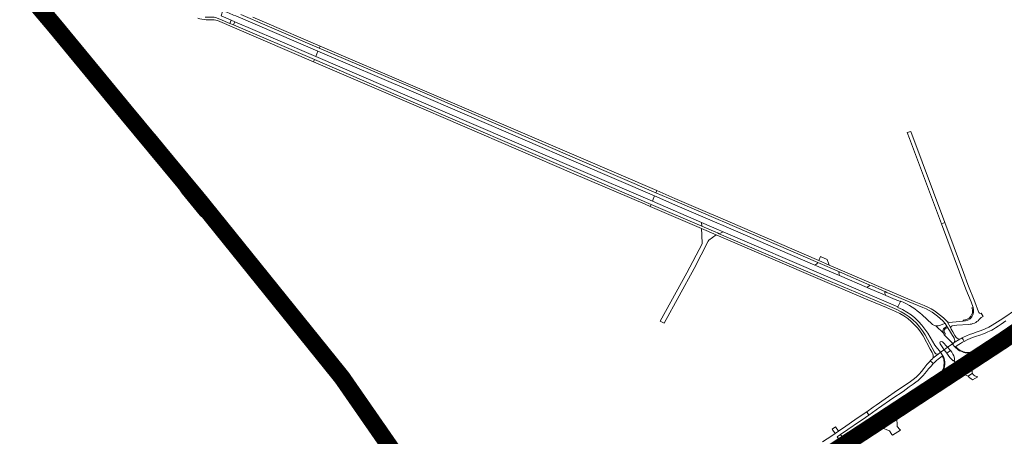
# Model space of a CAD drawing. Header units: metres. Extents: x 166325 to 190320, y 381923 to 404576.
# Tile 695 of 1056: x 173423 to 174290, y 394493 to 394860. Entities that reach past the tile are written whole.
import ezdxf

# ---------------------------------------------------------------- set-up
doc = ezdxf.new("R2010")
doc.units = ezdxf.units.M
for name, color, linetype, lineweight in [('B-WE-VH-VERHARDING_ASFALT-GV', 8, 'Continuous', 18), ('B-WE-VH-VERHARDING_BETON-GV', 8, 'Continuous', 18), ('B-WE-VH-VERHARDING_BETONSTRAATSTEEN-GV', 8, 'Continuous', 18), ('B-WE-VH-VERHARDING_N-WEG', 8, 'Continuous', 18), ('B-WE-VH-VERHARDING_STRAATBAKSTEEN-GV', 8, 'Continuous', 18)]:
    doc.layers.add(name, color=color, linetype=linetype, lineweight=lineweight)

msp = doc.modelspace()

# ---------------------------------------------------------------- linework, layer by layer
at = {"layer": 'B-WE-VH-VERHARDING_ASFALT-GV', "flags": 128}
for points in [[(173612.104, 394857.966), (173647.893, 394842.662), (173683.524, 394827.329), (173685.377, 394832.06), (173613.023, 394863.084), (173611.087, 394863.914), (173607.08, 394865.632), (173605.727, 394866.211), (173601.548, 394867.999), (173600.037, 394863.126), (173609.029, 394859.281)], [(173767.722, 394796.751), (173685.377, 394832.06), (173683.524, 394827.329), (173766.062, 394791.81), (173912.942, 394728.69), (173980.043, 394699.761), (173980.876, 394701.608), (173982.04, 394704.448), (173914.922, 394733.311)], [(173771.003, 394800.75), (173687.412, 394836.586), (173686.573, 394834.761), (173768.662, 394799.629), (173916.091, 394736.06), (173983.163, 394707.254), (173983.573, 394708.286), (173983.925, 394709.149), (173914.841, 394738.812)], [(173765.303, 394788.97), (173682.278, 394824.622), (173681.349, 394822.711), (173763.662, 394787.371), (173910.871, 394723.965), (173973.662, 394697.091), (173978.08, 394695.194), (173979.005, 394696.982), (173911.834, 394725.87)], [(174207.852, 394761.379), (174204.687, 394760.409), (174206.65, 394755.164), (174234.829, 394679.858), (174237.733, 394680.944)], [(174123.251, 394643.552), (174040.281, 394679.347), (174038.975, 394679.91), (174000, 394696.725), (173982.04, 394704.448), (173980.876, 394701.608), (173980.043, 394699.761), (174023.343, 394681.093), (174038.959, 394674.36), (174040.446, 394673.719), (174042.298, 394672.92), (174132.502, 394634.032), (174188.236, 394610.152), (174196.297, 394606.608), (174198.748, 394611.372), (174194.085, 394613.237), (174185.693, 394616.72), (174183.183, 394617.798), (174169.849, 394623.527), (174169.303, 394623.762), (174144.876, 394634.256), (174143.48, 394634.856), (174124.552, 394642.991)], [(174183.457, 394620.844), (174182.864, 394621.099), (174173.613, 394625.084), (174171.613, 394625.946), (174169.303, 394623.762), (174169.849, 394623.527), (174183.183, 394617.798), (174185.693, 394616.72), (174184.799, 394618.441), (174184.754, 394619.26), (174185.189, 394620.098)], [(174254.862, 394576.249), (174253.907, 394577.793), (174252.994, 394579.27), (174252.107, 394578.792), (174250.846, 394578.074), (174246.104, 394575.141), (174245.389, 394574.64), (174244.982, 394574.373), (174244.809, 394574.26), (174244.372, 394573.889), (174246.658, 394571.521), (174246.919, 394571.25), (174247.283, 394571.521), (174248.747, 394572.608), (174251.453, 394574.386), (174253.408, 394575.456), (174254.789, 394576.212)], [(174290.103, 394578.915), (174289.844, 394579.304), (174289.573, 394579.71), (174289.121, 394580.388), (174287.538, 394582.764), (174287.327, 394583.081), (174277.155, 394576.302), (174267.169, 394569.74), (174267.435, 394569.379), (174267.522, 394569.182), (174263.179, 394566.211), (174257.161, 394562.102), (174258.791, 394559.726), (174259.385, 394558.86), (174266.003, 394563.437), (174281.551, 394574.082), (174288.979, 394579.161), (174289.326, 394579.259), (174289.749, 394579.163)], [(174293.051, 394574.645), (174292.845, 394574.941), (174291.203, 394577.305), (174290.766, 394577.934), (174290.553, 394578.239), (174290.157, 394578.809), (174290.339, 394578.458), (174290.322, 394578.151), (174290.124, 394577.721), (174289.988, 394577.567), (174278.779, 394569.877), (174265.492, 394560.682), (174262.781, 394558.905), (174263.3, 394558.113), (174260.995, 394556.513), (174262.649, 394554.104), (174262.892, 394553.748), (174272.233, 394560.14), (174284.026, 394568.375)], [(174246.919, 394571.25), (174246.658, 394571.521), (174244.372, 394573.889), (174243.968, 394573.701), (174243.674, 394573.475), (174240.813, 394571.445), (174240.131, 394571.088), (174242.763, 394568.316), (174243.901, 394566.743), (174244.342, 394566.058), (174244.893, 394564.959), (174245.578, 394563.375), (174246.149, 394561.472), (174246.324, 394560.158), (174246.151, 394559.794), (174246.059, 394559.669), (174245.879, 394559.488), (174245.785, 394559.432), (174248.291, 394556.045), (174257.161, 394562.102), (174263.179, 394566.211), (174267.522, 394569.182), (174267.435, 394569.379), (174265.761, 394568.242), (174264.457, 394567.557), (174262.974, 394566.956), (174261.36, 394566.446), (174259.602, 394566.157), (174257.54, 394566.105), (174255.762, 394566.291), (174254.452, 394566.532), (174253.192, 394566.907), (174251.77, 394567.493), (174250.737, 394568.075), (174249.47, 394568.925), (174248.605, 394569.62), (174247.738, 394570.419)], [(174241.285, 394547.429), (174241.11, 394547.686), (174253.641, 394556.226), (174256.282, 394558.005), (174256.82, 394558.374), (174257.448, 394557.521), (174259.385, 394558.86), (174258.791, 394559.726), (174257.161, 394562.102), (174248.291, 394556.045), (174247.514, 394555.456), (174236.374, 394547.817), (174234.247, 394546.469), (174230.227, 394543.721), (174230.195, 394543.869), (174229.95, 394544.284), (174222.749, 394539.158), (174213.26, 394532.482), (174201.498, 394524.188), (174190.889, 394516.716), (174183.427, 394511.522), (174182.495, 394510.873), (174181.716, 394510.331), (174174.787, 394505.499), (174175.004, 394505.179), (174176.644, 394502.756), (174177.596, 394501.35), (174179.757, 394503.033), (174184.897, 394506.993), (174191.406, 394512.05), (174194.606, 394514.526), (174196.827, 394516.23), (174198.395, 394517.465), (174199.603, 394518.438), (174207.479, 394524.081), (174221.164, 394533.594)], [(174225.632, 394559.888), (174224.925, 394559.129), (174226.225, 394557.915), (174227.616, 394556.617), (174228.717, 394557.736), (174230.536, 394559.46), (174232.008, 394560.71), (174234.112, 394562.232), (174235.367, 394563.14), (174235.611, 394563.317), (174236.022, 394563.614), (174234.005, 394566.714), (174233.581, 394566.382), (174233.4, 394566.24), (174231.752, 394564.949), (174227.261, 394561.415), (174226.741, 394560.932)], [(174248.291, 394556.045), (174245.785, 394559.432), (174245.626, 394559.336), (174245.354, 394559.246), (174244.991, 394559.212), (174244.494, 394559.6), (174244.141, 394559.904), (174243.558, 394560.521), (174242.546, 394561.657), (174241.348, 394563.277), (174239.422, 394565.893), (174237.251, 394568.859), (174236.653, 394568.55), (174234.636, 394567.092), (174234.244, 394566.91), (174234.005, 394566.714), (174236.022, 394563.614), (174236.804, 394561.971), (174237.4, 394559.997), (174237.623, 394557.891), (174237.615, 394555.983), (174237.377, 394554.166), (174237.019, 394552.525), (174236.57, 394551.155), (174235.946, 394549.826), (174235.338, 394548.836), (174234.556, 394547.781), (174233.747, 394546.821), (174232.541, 394545.618), (174231.258, 394544.543), (174230.195, 394543.869), (174230.227, 394543.721), (174234.247, 394546.469), (174236.374, 394547.817), (174247.514, 394555.456)], [(174227.616, 394556.617), (174226.225, 394557.915), (174224.925, 394559.129), (174224.734, 394558.924), (174221.98, 394555.799), (174219.266, 394552.445), (174217.061, 394549.835), (174215.05, 394547.479), (174213.874, 394546.234), (174212.648, 394545.084), (174210.894, 394543.594), (174207.43, 394540.987), (174203.621, 394538.338), (174196.031, 394533.112), (174185.061, 394525.485), (174177.119, 394519.976), (174174.484, 394518.148), (174168.897, 394514.28), (174169.885, 394512.806), (174170.857, 394511.357), (174177.286, 394515.864), (174178.458, 394516.677), (174179.363, 394517.304), (174192.074, 394526.12), (174200.945, 394532.213), (174206.468, 394536.063), (174209.842, 394538.444), (174212.16, 394540.219), (174214.175, 394541.791), (174216.124, 394543.658), (174218.572, 394546.293), (174221.507, 394549.618), (174223.322, 394551.918), (174225.382, 394554.209), (174227.094, 394556.086)], [(174253.423, 394547.247), (174258.548, 394550.776), (174262.112, 394553.214), (174262.892, 394553.748), (174262.649, 394554.104), (174260.995, 394556.513), (174260.654, 394556.275), (174248.945, 394548.223), (174243.36, 394544.392), (174243.165, 394544.669), (174229.595, 394535.359), (174227.134, 394533.692), (174213.097, 394524.097), (174197.273, 394513.587), (174179.588, 394502.28), (174177.737, 394501.097), (174179.546, 394498.399), (174179.74, 394498.109), (174182.619, 394499.929), (174188.99, 394504.02), (174195.569, 394508.205), (174200.914, 394511.573), (174206.47, 394515.26), (174212.945, 394519.613), (174220.126, 394524.501), (174224.735, 394527.611), (174227.019, 394529.21), (174243.854, 394540.659)], [(174260.995, 394556.513), (174263.3, 394558.113), (174262.781, 394558.905), (174262.606, 394558.79), (174261.519, 394558.177), (174260.941, 394557.885), (174260.241, 394557.55), (174257.941, 394556.68), (174257.482, 394556.651), (174257.286, 394556.745), (174257.231, 394556.886), (174257.183, 394557), (174257.209, 394557.19), (174257.258, 394557.308), (174257.448, 394557.521), (174256.82, 394558.374), (174256.282, 394558.005), (174253.641, 394556.226), (174241.11, 394547.686), (174241.285, 394547.429), (174243.165, 394544.669), (174243.36, 394544.392), (174248.945, 394548.223), (174260.654, 394556.275)], [(174243.165, 394544.669), (174241.285, 394547.429), (174221.164, 394533.594), (174207.479, 394524.081), (174199.603, 394518.438), (174198.395, 394517.465), (174196.827, 394516.23), (174194.606, 394514.526), (174191.406, 394512.05), (174184.897, 394506.993), (174179.757, 394503.033), (174177.596, 394501.35), (174175.124, 394499.426), (174177.737, 394501.097), (174179.588, 394502.28), (174197.273, 394513.587), (174213.097, 394524.097), (174227.134, 394533.692), (174229.595, 394535.359)]]:
    msp.add_lwpolyline(points, close=True, dxfattribs=at)
for points in [[(173617.454, 394864.41), (173640.662, 394854.41), (173686.573, 394834.761), (173687.412, 394836.586), (173638.252, 394857.662), (173627.899, 394862.047)], [(173682.278, 394824.622), (173610.887, 394855.278), (173607.815, 394856.597), (173598.964, 394860.398), (173595.208, 394861.729), (173593.928, 394861.938), (173592.634, 394862.024), (173586.152, 394862.142)], [(173587.009, 394859.827), (173592.942, 394859.825), (173593.891, 394859.788), (173595.473, 394859.52), (173596.992, 394859.002), (173613.921, 394851.661), (173681.349, 394822.711), (173682.278, 394824.622)], [(174183.766, 394622.925), (174175.498, 394626.488), (174174.985, 394626.709), (174145.423, 394639.448), (174137.91, 394642.686), (174135.966, 394643.524), (174126.608, 394647.559), (174035.678, 394686.836), (174030.704, 394688.984), (174000, 394702.247), (173983.925, 394709.149), (173983.573, 394708.286), (173983.163, 394707.254), (174000, 394700.023), (174040.17, 394682.671), (174041.476, 394682.107), (174125.835, 394645.668), (174144.839, 394637.48), (174171.613, 394625.946), (174173.613, 394625.084), (174182.864, 394621.099), (174183.457, 394620.844), (174185.189, 394620.098), (174186.643, 394619.471), (174209.952, 394609.641), (174218.364, 394606.106)], [(174039.037, 394671.165), (174037.337, 394671.896), (174035.848, 394672.536), (174023.624, 394677.793), (173979.005, 394696.982), (173978.08, 394695.194), (174000.652, 394685.501), (174023.291, 394675.774), (174036.385, 394670.148), (174129.91, 394629.965), (174169.97, 394612.821), (174186.386, 394606.078), (174194.413, 394602.523)], [(174258.104, 394626.324), (174254.078, 394636.948), (174237.733, 394680.944), (174234.829, 394679.858), (174256.343, 394622.363), (174260.826, 394611.163), (174262.602, 394606.092)], [(174195.401, 394604.238), (174187.106, 394607.845), (174131.333, 394631.471), (174039.037, 394671.165)], [(174216.505, 394609.062), (174210.728, 394611.331), (174183.766, 394622.925)], [(174267.55, 394602.248), (174264.15, 394611.085), (174258.104, 394626.324)], [(174198.955, 394611.702), (174198.748, 394611.372), (174196.297, 394606.608), (174196.478, 394606.187)], [(174300.908, 394604.692), (174288.714, 394596.56), (174281.899, 394591.995), (174279.355, 394590.436), (174276.518, 394588.868), (174273.35, 394587.367), (174269.908, 394585.933), (174266.201, 394584.645), (174262.359, 394583.321), (174259.595, 394582.292), (174256.738, 394581.117), (174254.252, 394579.947), (174252.994, 394579.27), (174253.907, 394577.793), (174254.862, 394576.249), (174257.444, 394577.55), (174260.714, 394578.952), (174264.809, 394580.49), (174268.707, 394581.808), (174271.848, 394582.972), (174273.928, 394583.745), (174275.737, 394584.553), (174277.223, 394585.282), (174279.149, 394586.281), (174280.632, 394587.135), (174282.372, 394588.195), (174284.686, 394589.673), (174287.327, 394591.47), (174291.62, 394594.289)], [(174226.184, 394591.76), (174217.758, 394599.626)], [(174268.022, 394595.412), (174269.837, 394597.164), (174271.423, 394598.293), (174269.768, 394601.099)], [(174306.234, 394595.582), (174290.004, 394584.865), (174287.327, 394583.081), (174287.538, 394582.764), (174289.121, 394580.388), (174289.573, 394579.71), (174289.844, 394579.304), (174290.103, 394578.915), (174290.157, 394578.809)], [(174229.921, 394590.065), (174236.442, 394583.587)], [(174239.894, 394589.085), (174237.92, 394592.101), (174236.038, 394591.464), (174233.998, 394590.531)], [(174237.92, 394592.101), (174239.894, 394589.085), (174240.471, 394588.119), (174245.911, 394579.005)], [(174246.104, 394575.141), (174250.846, 394578.074), (174249.567, 394578.492), (174248.492, 394579.002), (174248.035, 394579.34), (174247.847, 394579.54), (174247.187, 394580.69), (174246.682, 394581.55), (174244.913, 394584.563), (174243.413, 394587.065), (174243.052, 394587.777), (174239.912, 394593.716)], [(174239.912, 394593.716), (174243.052, 394587.777), (174243.019, 394588.635), (174243.066, 394588.775)], [(174253.913, 394594.033), (174244.607, 394593.3), (174242.083, 394592.96)], [(174244.073, 394589.926), (174248.249, 394590.461), (174258.667, 394591.25)], [(174218.595, 394581.196), (174224.942, 394569.514), (174226.551, 394566.337)], [(174228.67, 394566.755), (174220.38, 394582.02)], [(174222.633, 394583.415), (174229.081, 394572.998), (174234.005, 394566.714), (174234.244, 394566.91), (174234.636, 394567.092), (174236.653, 394568.55), (174237.251, 394568.859), (174233.698, 394574.018)], [(174235.558, 394575.993), (174240.131, 394571.088), (174240.813, 394571.445), (174243.674, 394573.475), (174243.968, 394573.701), (174244.372, 394573.889), (174244.809, 394574.26), (174238.498, 394580.611)], [(174238.498, 394580.611), (174237.536, 394581.726), (174237.29, 394582.139), (174236.569, 394583.349)], [(174227.261, 394561.415), (174231.752, 394564.949)], [(174142.874, 394492.036), (174145.963, 394494.176), (174152.286, 394498.555), (174162.503, 394505.539), (174164.783, 394507.099), (174170.857, 394511.357), (174169.885, 394512.806), (174168.897, 394514.28), (174164.87, 394511.492), (174158.556, 394507.084), (174150.387, 394501.403), (174144.006, 394496.996), (174141.033, 394494.943), (174138.083, 394492.905), (174130.021, 394487.6)], [(174154.166, 394486.448), (174164.272, 394493.127), (174170.953, 394497.563), (174174.628, 394500.099), (174175.124, 394499.426), (174177.596, 394501.35), (174176.644, 394502.756), (174175.004, 394505.179), (174174.787, 394505.499), (174170.782, 394502.706), (174166.533, 394499.746), (174156.417, 394492.7), (174152.79, 394490.226)], [(174162.44, 394487.05), (174171.569, 394492.944), (174177.259, 394496.541), (174179.74, 394498.109), (174179.546, 394498.399), (174177.737, 394501.097), (174175.124, 394499.426), (174174.628, 394500.099), (174170.953, 394497.563), (174164.272, 394493.127), (174154.166, 394486.448)]]:
    msp.add_lwpolyline(points, dxfattribs=at)
at = {"layer": 'B-WE-VH-VERHARDING_ASFALT-GV'}
for points in [[(173579.575, 394861.186, 0.0905531), (173587.009, 394859.827)], [(174220.38, 394582.02, 0.1601172), (174195.401, 394604.238)], [(174196.478, 394606.187, -0.1590342), (174222.633, 394583.415)], [(174217.758, 394599.626, 0.090639), (174198.955, 394611.702)], [(174238.953, 394594.683, 0.1138065), (174216.505, 394609.062)], [(174218.364, 394606.106, -0.1217251), (174237.92, 394592.101)], [(174194.413, 394602.523, -0.1594188), (174218.595, 394581.196)], [(174258.667, 394591.25, 0.2052696), (174268.022, 394595.412)], [(174269.768, 394601.099, -0.5027773), (174267.55, 394602.248)], [(174229.921, 394590.065, -0.1357749), (174226.184, 394591.76)], [(174233.998, 394590.531, -0.1358753), (174229.921, 394590.065)], [(174236.442, 394583.587, -0.5566262), (174239.894, 394589.085)], [(174239.912, 394593.716, -0.0841107), (174238.953, 394594.683)], [(174242.083, 394592.96, -0.1437631), (174239.912, 394593.716)], [(174243.066, 394588.775, -0.2076029), (174244.073, 394589.926)], [(174245.911, 394579.005, -0.2228389), (174246.104, 394575.141)], [(174226.551, 394566.337, -0.2019681), (174227.261, 394561.415)], [(174231.752, 394564.949, -0.2966189), (174228.67, 394566.755)]]:
    msp.add_lwpolyline(points, format="xyb", dxfattribs=at)
at = {"layer": 'B-WE-VH-VERHARDING_BETON-GV', "flags": 128}
for points in [[(173388.667, 394930.253), (173388.223, 394929.849), (173385.92, 394927.75), (173385.538, 394927.402), (173388.152, 394924.548), (173414.524, 394894.574), (173439.813, 394864.416), (173449.358, 394853.034), (173450.448, 394851.712), (173450.797, 394852), (173453.1, 394853.9), (173453.562, 394854.282), (173443.623, 394866.309), (173429.715, 394883.021), (173415.01, 394900.231), (173398.989, 394918.675)], [(173391.575, 394932.904), (173391.274, 394932.629), (173389.07, 394930.621), (173388.667, 394930.253), (173398.989, 394918.675), (173415.01, 394900.231), (173429.715, 394883.021), (173443.623, 394866.309), (173453.562, 394854.282), (173454.032, 394854.67), (173456.308, 394856.548), (173456.65, 394856.831), (173453.191, 394861.022), (173447.258, 394868.135), (173435.265, 394882.516), (173415.046, 394906.272), (173398.409, 394925.274)], [(173456.65, 394856.831), (173456.308, 394856.548), (173454.032, 394854.67), (173453.562, 394854.282), (173472.917, 394830.865), (173498.617, 394799.655), (173506.253, 394790.413), (173517.208, 394777.118), (173517.655, 394777.486), (173519.92, 394779.353), (173520.294, 394779.661), (173504.669, 394798.572), (173485.045, 394822.36), (173467.404, 394843.798)], [(173453.562, 394854.282), (173453.1, 394853.9), (173450.797, 394852), (173450.448, 394851.712), (173482.23, 394813.175), (173499.598, 394792.115), (173503.829, 394786.925), (173514.049, 394774.515), (173514.472, 394774.863), (173516.745, 394776.736), (173517.208, 394777.118), (173506.253, 394790.413), (173498.617, 394799.655), (173472.917, 394830.865)], [(173523.375, 394775.932), (173520.294, 394779.661), (173519.92, 394779.353), (173517.655, 394777.486), (173517.208, 394777.118), (173547.63, 394740.199), (173576.818, 394704.783), (173580.85, 394699.896), (173581.299, 394700.267), (173583.62, 394702.183), (173583.95, 394702.455), (173574.315, 394714.111), (173568.919, 394720.659), (173547.707, 394746.432), (173526.588, 394772.12)], [(173517.208, 394777.118), (173516.745, 394776.736), (173514.472, 394774.863), (173514.049, 394774.515), (173524.833, 394761.422), (173549.03, 394732.211), (173555.471, 394724.472), (173577.759, 394697.345), (173578.1, 394697.627), (173580.387, 394699.514), (173580.85, 394699.896), (173576.818, 394704.783), (173547.63, 394740.199)], [(173523.375, 394775.932), (173526.588, 394772.12), (173547.707, 394746.432), (173568.919, 394720.659), (173574.315, 394714.111), (173574.713, 394714.351), (173571.445, 394718.328), (173557.767, 394738.925), (173541.573, 394758.604), (173527.217, 394772.179), (173523.893, 394776.23)], [(173549.03, 394732.211), (173548.603, 394731.849), (173551.426, 394728.312), (173565.762, 394706.935), (173581.722, 394687.609), (173596.23, 394674.158), (173599.577, 394670.015), (173599.951, 394670.377), (173585.676, 394687.709), (173577.759, 394697.345), (173555.471, 394724.472)], [(173580.85, 394699.896), (173580.387, 394699.514), (173578.1, 394697.627), (173577.759, 394697.345), (173585.676, 394687.709), (173599.951, 394670.377), (173603.064, 394666.692), (173629.418, 394634.617), (173641.343, 394620.168), (173641.763, 394620.515), (173644.045, 394622.399), (173644.508, 394622.779), (173639.381, 394629.024), (173609.463, 394665.21)], [(173583.95, 394702.455), (173583.62, 394702.183), (173581.299, 394700.267), (173580.85, 394699.896), (173609.463, 394665.21), (173639.381, 394629.024), (173644.508, 394622.779), (173644.978, 394623.169), (173647.237, 394625.035), (173647.592, 394625.328), (173642.486, 394631.528), (173617.544, 394661.701), (173593.758, 394690.59)], [(173644.508, 394622.779), (173644.045, 394622.399), (173641.763, 394620.515), (173641.343, 394620.168), (173651.655, 394607.673), (173668.818, 394586.821), (173678.938, 394574.009), (173688.799, 394561.526), (173703.396, 394542.034), (173703.802, 394542.343), (173706.072, 394544.074), (173706.994, 394544.777), (173694.221, 394561.642), (173681.803, 394577.181), (173668.643, 394593.385)], [(173647.592, 394625.328), (173647.237, 394625.035), (173644.978, 394623.169), (173644.508, 394622.779), (173668.643, 394593.385), (173681.803, 394577.181), (173694.221, 394561.642), (173706.994, 394544.777), (173707.836, 394545.418), (173710.323, 394547.315), (173710.622, 394547.542), (173701.834, 394558.762), (173686.605, 394577.576), (173668.421, 394600.042)], [(174281.76, 394574.019), (174263.824, 394561.744), (174257.437, 394557.42), (174257.337, 394557.26), (174257.332, 394557.14), (174257.346, 394557.046), (174257.412, 394556.913), (174257.506, 394556.823), (174257.625, 394556.759), (174258.798, 394557.164), (174260.24, 394557.738), (174261.275, 394558.221), (174261.953, 394558.587), (174262.54, 394558.911), (174263.238, 394559.373), (174265.249, 394560.732), (174271.811, 394565.315), (174284.331, 394573.915), (174289.97, 394577.744), (174290.052, 394577.861), (174290.108, 394578.003), (174290.147, 394578.217), (174290.112, 394578.512), (174290.032, 394578.723), (174289.755, 394578.964), (174289.399, 394579.058), (174289.005, 394579)], [(174240.131, 394571.088), (174237.251, 394568.859), (174239.422, 394565.893), (174242.763, 394568.316)], [(173706.994, 394544.777), (173706.072, 394544.074), (173703.802, 394542.343), (173703.396, 394542.034), (173705.851, 394538.756), (173712.534, 394529.253), (173725.159, 394511.298), (173743.747, 394483.067), (173758.389, 394459.277), (173758.86, 394459.568), (173761.458, 394461.172), (173762.457, 394461.789), (173763.414, 394462.379), (173758.493, 394470.452), (173748.728, 394485.859), (173738.893, 394500.543), (173729.94, 394513.429), (173716.294, 394532.497)], [(173710.622, 394547.542), (173710.323, 394547.315), (173707.836, 394545.418), (173706.994, 394544.777), (173716.294, 394532.497), (173729.94, 394513.429), (173738.893, 394500.543), (173748.728, 394485.859), (173758.493, 394470.452), (173763.414, 394462.379), (173764.371, 394462.97), (173765.52, 394463.679), (173768.08, 394465.26), (173768.388, 394465.449), (173760.307, 394478.474), (173745.208, 394500.877), (173736.301, 394513.417), (173722.109, 394532.64), (173720.263, 394535.044), (173712.666, 394544.933)]]:
    msp.add_lwpolyline(points, close=True, dxfattribs=at)
at = {"layer": 'B-WE-VH-VERHARDING_BETONSTRAATSTEEN-GV', "flags": 128}
for points in [[(173609.029, 394859.281), (173607.815, 394856.597), (173610.887, 394855.278), (173612.104, 394857.966)], [(173986.951, 394594.125), (173990.367, 394592.174), (174016.837, 394640.419), (174029.281, 394664.568), (174029.703, 394665.388), (174036.385, 394670.148), (174023.291, 394675.774), (174023.639, 394670.116), (174023.958, 394662.342), (174010.369, 394636.657)], [(174037.337, 394671.896), (174039.037, 394671.165), (174042.298, 394672.92), (174040.446, 394673.719), (174038.959, 394674.36), (174023.343, 394681.093), (174023.624, 394677.793), (174035.848, 394672.536)], [(174124.552, 394642.991), (174143.48, 394634.856), (174144.876, 394634.256), (174144.239, 394636.766), (174144.839, 394637.48), (174125.835, 394645.668), (174125.092, 394644.533), (174123.251, 394643.552)], [(174267.435, 394569.379), (174267.169, 394569.74), (174265.665, 394568.749), (174265.075, 394568.378), (174264.33, 394567.954), (174263.275, 394567.517), (174262.019, 394567.042), (174260.97, 394566.807), (174259.949, 394566.664), (174258.961, 394566.553), (174257.892, 394566.542), (174256.767, 394566.604), (174255.459, 394566.826), (174254.227, 394567.122), (174253.074, 394567.535), (174251.955, 394567.976), (174250.932, 394568.565), (174250.043, 394569.136), (174249.006, 394569.948), (174248.089, 394570.766), (174247.431, 394571.382), (174247.283, 394571.521), (174246.919, 394571.25), (174247.738, 394570.419), (174248.605, 394569.62), (174249.47, 394568.925), (174250.737, 394568.075), (174251.77, 394567.493), (174253.192, 394566.907), (174254.452, 394566.532), (174255.762, 394566.291), (174257.54, 394566.105), (174259.602, 394566.157), (174261.36, 394566.446), (174262.974, 394566.956), (174264.457, 394567.557), (174265.761, 394568.242)], [(174236.022, 394563.614), (174235.611, 394563.317), (174235.846, 394562.856), (174236.103, 394562.274), (174236.434, 394561.416), (174236.759, 394560.502), (174237.004, 394559.217), (174237.066, 394558.027), (174237.103, 394556.844), (174236.962, 394555.233), (174236.832, 394553.959), (174236.561, 394552.771), (174236.001, 394551.187), (174235.524, 394550.215), (174234.978, 394549.208), (174234.401, 394548.351), (174233.38, 394547.209), (174232.294, 394546.103), (174230.95, 394544.99), (174229.95, 394544.284), (174230.195, 394543.869), (174231.258, 394544.543), (174232.541, 394545.618), (174233.747, 394546.821), (174234.556, 394547.781), (174235.338, 394548.836), (174235.946, 394549.826), (174236.57, 394551.155), (174237.019, 394552.525), (174237.377, 394554.166), (174237.615, 394555.983), (174237.623, 394557.891), (174237.4, 394559.997), (174236.804, 394561.971)], [(174262.112, 394553.214), (174258.548, 394550.776), (174253.423, 394547.247), (174255.323, 394546.88), (174256.931, 394546.329), (174257.691, 394545.891), (174258.285, 394545.453), (174262.011, 394548.212), (174261.803, 394548.912), (174261.744, 394549.648)], [(174262.393, 394547.551), (174262.011, 394548.212), (174258.285, 394545.453), (174258.526, 394545.241), (174258.879, 394544.933), (174259.296, 394544.567), (174260.582, 394543.52), (174262.178, 394542.409), (174266.803, 394545.062), (174266.328, 394545.07), (174264.12, 394545.844), (174263.223, 394546.518), (174262.477, 394547.406)], [(174141.033, 394494.943), (174144.006, 394496.996), (174141.353, 394501.029), (174138.453, 394498.969)], [(174195.667, 394502.342), (174195.569, 394508.205), (174188.99, 394504.02), (174182.619, 394499.929), (174188.257, 394497.607), (174188.901, 394497.342), (174191.132, 394494.126), (174191.602, 394493.447), (174198.565, 394498.113), (174198.151, 394498.549), (174195.687, 394501.141)], [(174152.79, 394490.226), (174147.669, 394491.631), (174145.963, 394494.176), (174142.874, 394492.036), (174144.529, 394489.487), (174144.048, 394484.329), (174147.643, 394486.717)]]:
    msp.add_lwpolyline(points, close=True, dxfattribs=at)
for points in [[(174262.602, 394606.092), (174261.663, 394605.748), (174261.877, 394605.074), (174262.03, 394604.383), (174262.122, 394603.682), (174262.151, 394602.975), (174262.117, 394602.269), (174262.021, 394601.568), (174261.863, 394600.879), (174261.645, 394600.207), (174261.368, 394599.556), (174261.034, 394598.932), (174260.647, 394598.341), (174260.208, 394597.786), (174259.723, 394597.272), (174259.193, 394596.803), (174258.624, 394596.384), (174258.02, 394596.016), (174257.386, 394595.703), (174256.727, 394595.447), (174256.047, 394595.251), (174255.353, 394595.116), (174254.65, 394595.043), (174253.943, 394595.033), (174253.913, 394594.033)], [(174240.471, 394588.119), (174239.894, 394589.085)], [(174236.569, 394583.349), (174237.29, 394582.139), (174238.243, 394582.702), (174237.543, 394583.763)], [(174233.698, 394574.018), (174237.251, 394568.859), (174240.131, 394571.088), (174235.558, 394575.993)]]:
    msp.add_lwpolyline(points, dxfattribs=at)
at = {"layer": 'B-WE-VH-VERHARDING_BETONSTRAATSTEEN-GV'}
for points in [[(174253.913, 394594.033, 0.5308391), (174262.602, 394606.092)], [(174237.543, 394583.763, -0.2392086), (174237.58, 394586.844)], [(174237.58, 394586.844, -0.2569176), (174240.471, 394588.119)], [(174236.442, 394583.587, 0.0198426), (174236.569, 394583.349)], [(174235.558, 394575.993, 0.8998815), (174233.698, 394574.018)]]:
    msp.add_lwpolyline(points, format="xyb", dxfattribs=at)
at = {"layer": 'B-WE-VH-VERHARDING_N-WEG', "const_width": 15, "flags": 128}
for points in [[(173389.07, 394930.621), (173453.797, 394853.998), (173517.172, 394777.088), (173581.074, 394700.081), (173706.533, 394544.426), (173763.414, 394462.379), (173788.497, 394419.139), (173826.266, 394340.393), (173855.183, 394256.466), (173860.051, 394245.191), (173869.51, 394210.184), (173879.831, 394151.235), (173887.721, 394040.716), (173880.94, 393940.855), (173865.184, 393841.961), (173836.76, 393643.993), (173793.349, 393349.217), (173720.998, 392852.412)], [(173839.917, 394297.356), (173940.258, 394357.461), (174088.991, 394446.018), (174288.779, 394576.867), (174396.07, 394649.973), (174588.924, 394764.848), (174774.503, 394871.744)]]:
    msp.add_lwpolyline(points, dxfattribs=at)
at = {"layer": 'B-WE-VH-VERHARDING_STRAATBAKSTEEN-GV', "flags": 128}
msp.add_lwpolyline([(174134.068, 394648.305), (174133.983, 394648.52), (174128.312, 394651.04), (174128.284, 394650.983), (174126.608, 394647.559), (174135.966, 394643.524), (174135.619, 394644.398)], close=True, dxfattribs=at)

doc.saveas('drawing.dxf')
